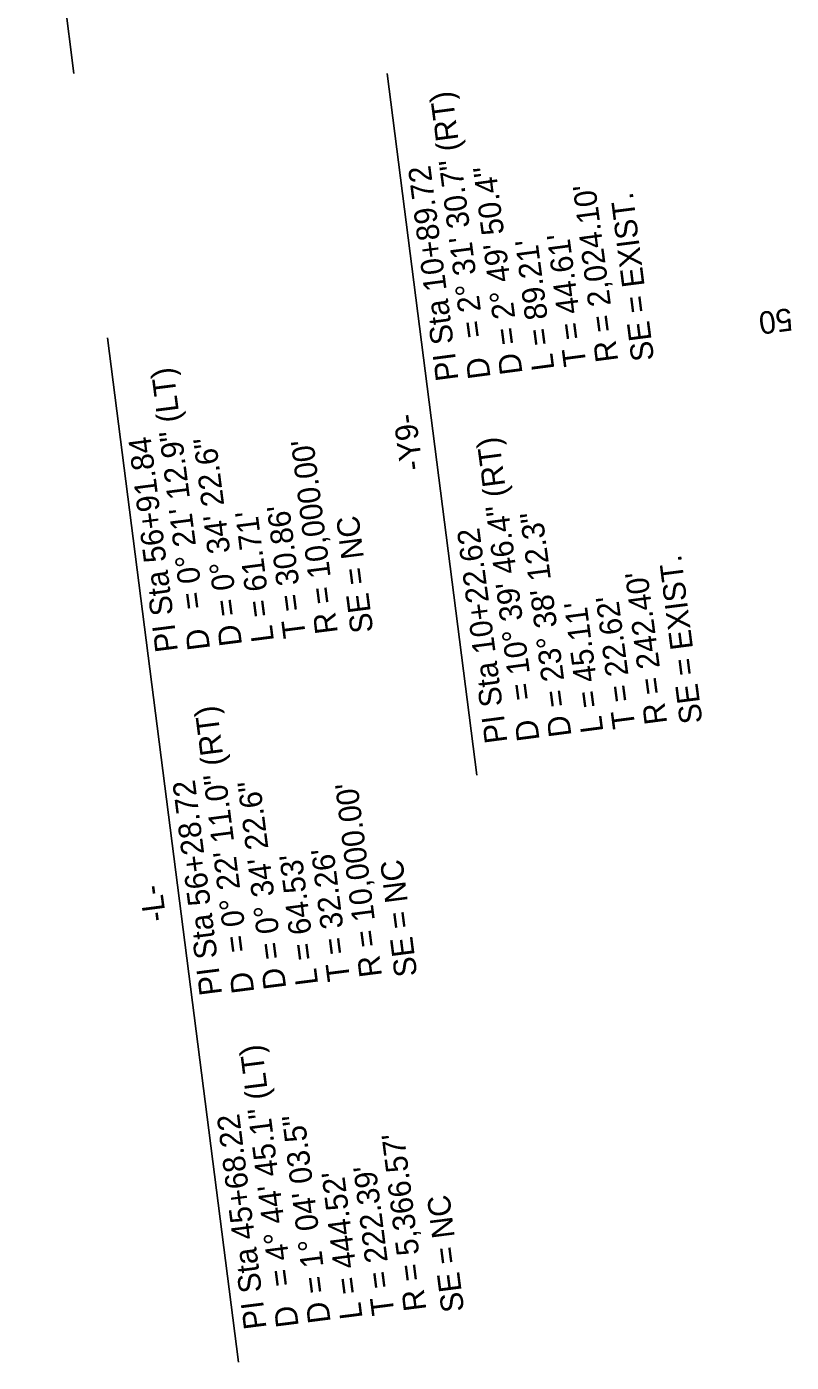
# Model space of a CAD drawing. Extents: x 2367848 to 2369479, y 800728 to 808616.
# Drawn here: x 2368197.8 to 2368435.4, y 804960.6 to 805375.7 of the extents above; entities that cross this region are included whole.
import ezdxf

# ---------------------------------------------------------------- set-up
doc = ezdxf.new("R2010")
doc.units = 0
for name, color, linetype in [('Prop Horizontal Alignment Curve and Spiral Data', 7, 'Continuous'), ('Prop Horizontal Alignment Station Label', 7, 'Continuous'), ('Prop Horizontal Alignment Tick Label', 7, 'Continuous')]:
    doc.layers.add(name, color=color, linetype=linetype)

msp = doc.modelspace()

# ---------------------------------------------------------------- linework, layer by layer
at = {"layer": 'Prop Horizontal Alignment Station Label'}
for p, q in [((2368212.42, 805361.13), (2368197.78, 805475.75)), ((2368337.63, 805143.07), (2368309.78, 805361.15)), ((2368263.57, 804960.59), (2368222.9, 805279.04))]:
    msp.add_line(p, q, dxfattribs=at)

# ---------------------------------------------------------------- texts
at = {"layer": 'Prop Horizontal Alignment Curve and Spiral Data'}
for s, rotation, p in [('= 2%%d 31\' 30.7" (RT)', 97.4901, (2368339.99, 805279.36)), ('PI Sta 10+89.72', 97.4901, (2368331.95, 805266.02)), ('D = 2%%d 49\' 50.4"', 97.4901, (2368351.87, 805267.96)), ("R = 2,024.10'", 97.4901, (2368381.61, 805271.87)), ('SE = EXIST.', 97.2784, (2368392.75, 805272.16)), ("L = 89.21'", 97.4901, (2368361.78, 805269.26)), ("T = 44.61'", 97.4901, (2368371.7, 805270.56)), ('D', 97.4901, (2368341.95, 805266.65)), ('= 0%%d 21\' 12.9" (LT)', 97.2794, (2368252.87, 805195.02)), ('-Y9-', 97.4901, (2368320.88, 805238.19)), ('PI Sta 56+91.84', 97.2794, (2368244.78, 805181.71)), ('D = 0%%d 34\' 22.6"', 97.2794, (2368264.71, 805183.58)), ("R = 10,000.00'", 97.2794, (2368294.47, 805187.38)), ('= 10%%d 39\' 46.4" (RT)', 97.4901, (2368355.2, 805166.74)), ("T = 30.86'", 97.2794, (2368284.55, 805186.11)), ("L = 61.71'", 97.2794, (2368274.63, 805184.84)), ('SE = NC', 97.2784, (2368305.49, 805187.68)), ('D = 23%%d 38\' 12.3"', 97.4901, (2368367.08, 805155.34)), ('PI Sta 10+22.62', 97.4901, (2368347.16, 805153.4)), ('SE = EXIST.', 97.2784, (2368407.78, 805159.48)), ("R = 242.40'", 97.4901, (2368396.82, 805159.25)), ("T = 22.62'", 97.4901, (2368386.91, 805157.95)), ("L = 45.11'", 97.4901, (2368376.99, 805156.65)), ('D', 97.2794, (2368254.79, 805182.31)), ('= 0%%d 22\' 11.0" (RT)', 97.2794, (2368266.6, 805088.34)), ('D', 97.4901, (2368357.16, 805154.04)), ('PI Sta 56+28.72', 97.2794, (2368258.52, 805075.03)), ('D = 0%%d 34\' 22.6"', 97.2794, (2368278.44, 805076.89)), ("R = 10,000.00'", 97.2794, (2368308.2, 805080.7)), ("L = 64.53'", 97.2794, (2368288.36, 805078.16)), ("T = 32.26'", 97.2794, (2368298.28, 805079.43)), ('SE = NC', 97.2784, (2368319.14, 805080.81)), ('-L-', 97.4901, (2368241.16, 805097.97)), ('D', 97.2794, (2368268.52, 805075.63)), ('= 4%%d 44\' 45.1" (LT)', 97.2794, (2368280.39, 804984.56)), ('PI Sta 45+68.22', 97.2794, (2368272.31, 804971.25)), ('D = 1%%d 04\' 03.5"', 97.2794, (2368292.24, 804973.12)), ("R = 5,366.57'", 97.2794, (2368321.99, 804976.92)), ("L = 444.52'", 97.2794, (2368302.15, 804974.38)), ("T = 222.39'", 97.2794, (2368312.07, 804975.65)), ('SE = NC', 97.2784, (2368333.72, 804976.57)), ('D', 97.2794, (2368282.32, 804971.85))]:
    msp.add_text(s, height=7, rotation=rotation, dxfattribs=at).set_placement(p)
at = {"layer": 'Prop Horizontal Alignment Tick Label'}
msp.add_text('50', height=7, rotation=187.5424, dxfattribs=at).set_placement((2368435.21, 805288.29))

doc.saveas('drawing.dxf')
